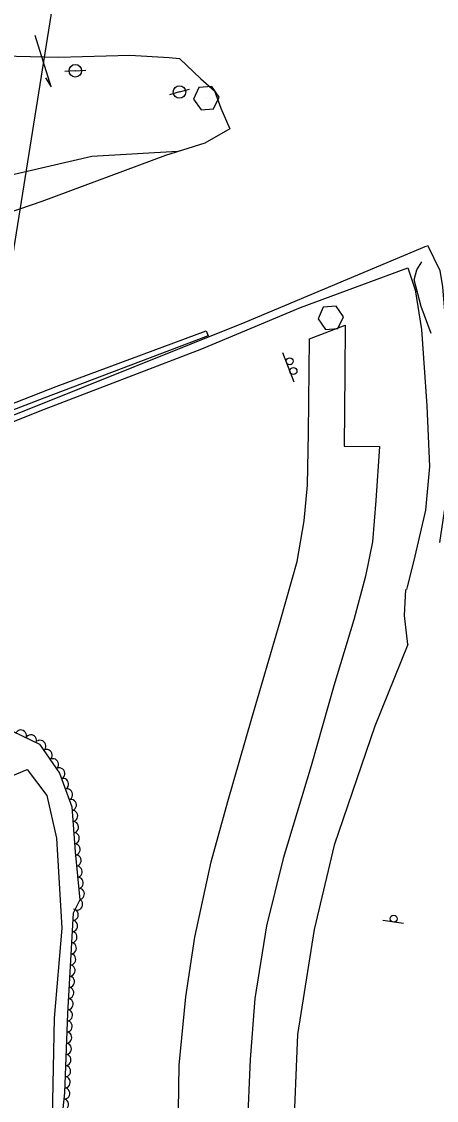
# Model space of a CAD drawing. Extents: x 1746719 to 1766531, y 631721 to 662391.
# Drawn here: x 1762051.3 to 1762199.7, y 638591.9 to 638977.8 of the extents above; entities that cross this region are included whole.
import ezdxf

# ---------------------------------------------------------------- set-up
doc = ezdxf.new("R2010")
doc.units = 0
for name, color, linetype in [('SURVEY - AERIAL SURVEY - Photo Control - Points - Elevations', 7, 'Continuous'), ('SURVEY - AERIAL SURVEY - Photo Control - Points - Locators', 7, 'Continuous'), ('SURVEY - AERIAL SURVEY - Photo Control - Points - Numbers', 7, 'Continuous'), ('SURVEY - AERIAL SURVEY - Photo Control with Text', 7, 'Continuous'), ('SURVEY - CENTERLINE - Existing Roads - Development', 7, 'Continuous'), ('SURVEY - CONTROL - Grid', 7, 'Continuous'), ('SURVEY - CONTROL - Points - Locators', 7, 'Continuous')]:
    doc.layers.add(name, color=color, linetype=linetype)

msp = doc.modelspace()

# ---------------------------------------------------------------- linework, layer by layer
at = {"layer": 'SURVEY - AERIAL SURVEY - Photo Control - Points - Elevations'}
for points in [[(1762027.18, 638966.51), (1762044.37, 638965.55), (1762064.59, 638965.03), (1762090, 638965.68), (1762104.15, 638964.92), (1762107.87, 638964.54), (1762115.5, 638957.25), (1762120.32, 638953.01), (1762122.58, 638946.79)], [(1762122.58, 638946.79), (1762125.8, 638939.38), (1762116.92, 638934.32), (1762102.82, 638929.86), (1762058.54, 638913.43), (1762034.05, 638905.07), (1761961.93, 638873.54), (1761904.73, 638852.08), (1761871.63, 638839.22)], [(1761782.63, 638929.72), (1761803.3, 638917.46), (1761820.58, 638908.93), (1761838.49, 638900.29), (1761852.76, 638894.31), (1761862.67, 638890.08), (1761872.84, 638886.21), (1761885.13, 638884.95), (1761908.3, 638888.4), (1761943.92, 638893.68), (1761979.59, 638903.73), (1762012.52, 638914.35), (1762045.03, 638922.38), (1762076.48, 638929.58), (1762107.06, 638931.34)], [(1761903.51, 638780.55), (1761974.46, 638807.85), (1762053.39, 638839), (1762131.27, 638870.24), (1762196.35, 638897.58)], [(1762196.6, 638897.82), (1762200.91, 638888.73), (1762201.95, 638882.87), (1762203.83, 638859.73), (1762204.14, 638830.41), (1762203.09, 638806.56), (1762200.87, 638791.41)], [(1761904.91, 638777.72), (1761979.86, 638807.32), (1762057.92, 638838.5), (1762115.75, 638860.73), (1762151.15, 638875.43), (1762189.5, 638889.63), (1762192.16, 638881.82), (1762194.43, 638867.62), (1762196.32, 638840.33), (1762197.32, 638818.62), (1762195.82, 638802.98), (1762191.69, 638785.01), (1762189.23, 638775.59)], [(1762197.91, 638866.2), (1762194.31, 638875.79), (1762191.82, 638885.34), (1762192.75, 638888.91), (1762194.51, 638891.8)], [(1762107.4, 638588.32), (1762107.75, 638604.5), (1762110.13, 638628.88), (1762113.27, 638650.24), (1762119.12, 638677.16), (1762125.09, 638698.74), (1762133.73, 638728.62), (1762143.81, 638763.17), (1762149.89, 638784.59), (1762152.46, 638799.2), (1762153.61, 638811.93), (1762153.94, 638830.62), (1762154.31, 638864.29), (1762167.05, 638869.22), (1762166.99, 638851.97), (1762166.74, 638825.83), (1762179.4, 638825.72), (1762178.01, 638806.46), (1762176.83, 638791.69), (1762174.31, 638779.38), (1762170.14, 638763.74), (1762163.06, 638740.17), (1762154.96, 638711.53), (1762144.92, 638678.34), (1762138.95, 638654.28), (1762134.8, 638628.27), (1762133.07, 638606.45), (1762131.97, 638581.73)], [(1762189.51, 638754.92), (1762188.32, 638765.29), (1762188.8, 638774.63)], [(1762189.23, 638775.59), (1762188.98, 638774.58)], [(1762189.51, 638754.92), (1762177.71, 638725.71), (1762163.21, 638683.11), (1762156.01, 638652.95), (1762150.08, 638615.49), (1762148.44, 638577.48), (1762149.79, 638533.52), (1762152.38, 638489.61), (1762156.49, 638435.15), (1762162.6, 638372.26), (1762172.14, 638296.33), (1762183.74, 638230.35), (1762199.06, 638166.32)]]:
    msp.add_lwpolyline(points, dxfattribs=at)
at = {"layer": 'SURVEY - AERIAL SURVEY - Photo Control - Points - Locators'}
msp.add_lwpolyline([(1762006.19, 638699.65), (1762012.75, 638690.13), (1762019.14, 638692.17), (1762026.73, 638699.12), (1762053.29, 638710.18), (1762060.29, 638700.9), (1762063.77, 638685.64), (1762065.74, 638653.44), (1762062.99, 638621.31), (1762062.3, 638585.77)], dxfattribs=at)
at = {"layer": 'SURVEY - AERIAL SURVEY - Photo Control - Points - Numbers'}
msp.add_lwpolyline([(1761901.17, 638784.51), (1761942.33, 638800.36), (1762003.03, 638823.54), (1762063.73, 638847.28), (1762117.34, 638867.13), (1762118.05, 638865.4), (1762059.24, 638843.03), (1761986.56, 638814.99), (1761902.59, 638782.35)], dxfattribs=at)
at = {"layer": 'SURVEY - AERIAL SURVEY - Photo Control with Text'}
msp.add_lwpolyline([(1762048.09, 638723.92), (1762057.69, 638719.29), (1762064.84, 638708.92), (1762069.29, 638696.89), (1762070.44, 638680.74), (1762072.1, 638663.66), (1762069.75, 638658.81), (1762067.7, 638622.97), (1762066.69, 638594.6), (1762063.19, 638562.1)], dxfattribs=at)
for centre, major_axis in [((1762051.11, 638722.46), (1.8, -0.87)), ((1762054.72, 638720.72), (1.8, -0.87)), ((1762058.09, 638718.71), (1.14, -1.65)), ((1762060.36, 638715.42), (1.14, -1.65)), ((1762062.63, 638712.13), (1.14, -1.65)), ((1762064.88, 638708.82), (0.69, -1.88)), ((1762066.27, 638705.07), (0.69, -1.88)), ((1762067.65, 638701.32), (0.69, -1.88)), ((1762069.04, 638697.57), (0.69, -1.88)), ((1762069.52, 638693.62), (0.14, -2)), ((1762069.81, 638689.63), (0.14, -2)), ((1762070.09, 638685.64), (0.14, -2)), ((1762070.37, 638681.65), (0.14, -2)), ((1762070.73, 638677.67), (0.19, -1.99)), ((1762071.12, 638673.69), (0.19, -1.99)), ((1762071.51, 638669.71), (0.19, -1.99)), ((1762071.9, 638665.72), (0.19, -1.99)), ((1762071.26, 638661.93), (-0.87, -1.8)), ((1762069.72, 638658.28), (-0.11, -2)), ((1762069.49, 638654.28), (-0.11, -2)), ((1762069.26, 638650.29), (-0.11, -2)), ((1762069.03, 638646.29), (-0.11, -2)), ((1762068.8, 638642.3), (-0.11, -2)), ((1762068.58, 638638.31), (-0.11, -2)), ((1762068.35, 638634.31), (-0.11, -2)), ((1762068.12, 638630.32), (-0.11, -2)), ((1762067.89, 638626.33), (-0.11, -2)), ((1762067.67, 638622.33), (-0.07, -2)), ((1762067.53, 638618.34), (-0.07, -2)), ((1762067.39, 638614.34), (-0.07, -2)), ((1762067.25, 638610.34), (-0.07, -2)), ((1762067.11, 638606.34), (-0.07, -2)), ((1762066.97, 638602.35), (-0.07, -2)), ((1762066.83, 638598.35), (-0.07, -2)), ((1762066.67, 638594.35), (-0.21, -1.99)), ((1762066.24, 638590.38), (-0.21, -1.99))]:
    msp.add_ellipse(centre, major_axis=major_axis, ratio=0.940188, start_param=0, end_param=3.141593, dxfattribs=at)
at = {"layer": 'SURVEY - CENTERLINE - Existing Roads - Development'}
for p, q in [((1762070.53, 638960.15), (1762066.79, 638959.91)), ((1762070.53, 638960.15), (1762074.27, 638960.38)), ((1762107.81, 638952.57), (1762104.19, 638951.59)), ((1762107.81, 638952.57), (1762111.43, 638953.54))]:
    msp.add_line(p, q, dxfattribs=at)
for centre in [(1762070.53, 638960.15), (1762107.81, 638952.57)]:
    msp.add_circle(centre, 2.25, dxfattribs=at)
at = {"layer": 'SURVEY - CONTROL - Grid'}
for p, q in [((1762117.38, 638950.37), (1762117.38, 638950.37)), ((1762161.89, 638871.81), (1762161.89, 638871.81)), ((1762148.79, 638848.73), (1762144.84, 638859.21)), ((1762187.99, 638655.1), (1762180.57, 638656.18))]:
    msp.add_line(p, q, dxfattribs=at)
for points in [[(1762119.36, 638954.54), (1762114.76, 638954.16), (1762112.86, 638950.04), (1762115.51, 638946.22), (1762120, 638946.59), (1762122, 638950.72), (1762119.36, 638954.54)], [(1762163.87, 638875.97), (1762159.27, 638875.59), (1762157.38, 638871.47), (1762160.03, 638867.65), (1762164.51, 638868.02), (1762166.52, 638872.15), (1762163.87, 638875.97)]]:
    msp.add_lwpolyline(points, dxfattribs=at)
for centre in [(1762147.26, 638856.25), (1762148.59, 638852.74), (1762184.44, 638656.86)]:
    msp.add_circle(centre, 1.25, dxfattribs=at)
at = {"layer": 'SURVEY - CONTROL - Points - Locators'}
for points in [[(1761891.07, 637793.83), (1761899.22, 637993.48), (1761897.33, 638030.68), (1761892.33, 638078.24), (1761896.45, 638096.58), (1761907.7, 638114.75), (1761933.23, 638143.98), (1762059.54, 638364.83), (1762056.48, 638440.73), (1762027.97, 638570.7), (1762020.66, 638639.38), (1762017.5, 638702.57), (1762076.59, 639071.99), (1762064.24, 639158.94), (1762062.45, 639225.72), (1762077.73, 639301.51), (1762104.06, 639375.67)], [(1762059.84, 638957.58), (1762061.86, 638954.43), (1762056.22, 638972.79)]]:
    msp.add_lwpolyline(points, dxfattribs=at)

doc.saveas('drawing.dxf')
